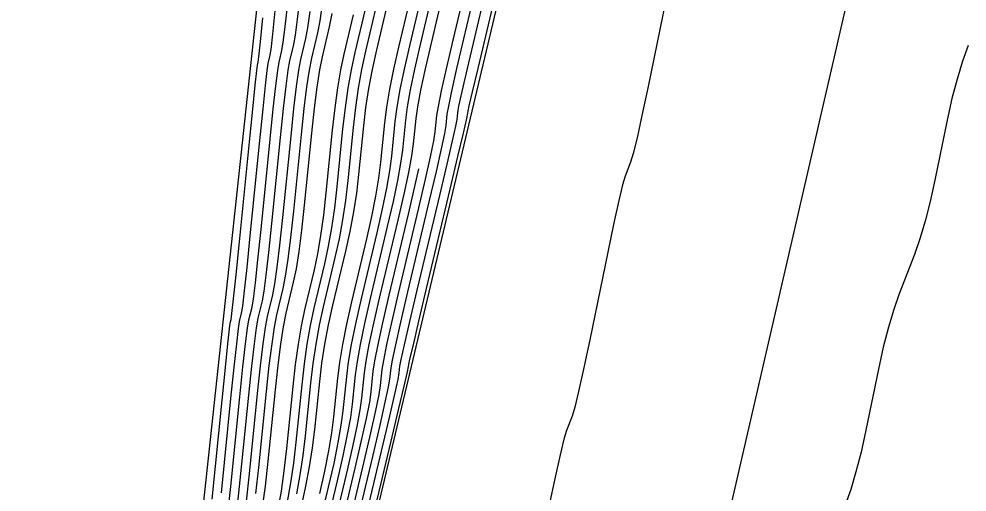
# Model space of a CAD drawing. Extents: x 1724534 to 1727318, y 657156 to 660047.
# Drawn here: x 1725559.82 to 1725578.02, y 659581.16 to 659590.25 of the extents above; entities that cross this region are included whole.
import ezdxf

# ---------------------------------------------------------------- set-up
doc = ezdxf.new("R2010")
doc.units = 0
for name, color, linetype in [('SURVEY - CONTOURS - Index with Text', 7, 'Continuous'), ('SURVEY - CONTOURS - Intermediate with optional Text', 7, 'Continuous'), ('SURVEY - DTM - Breaklines', 7, 'Continuous'), ('SURVEY - NON-TRANSPORTATION - Features', 7, 'Continuous'), ('SURVEY - UTILITIES - Fiber Optic Cable (Underground) with Text', 7, 'Continuous')]:
    doc.layers.add(name, color=color, linetype=linetype)

msp = doc.modelspace()

# ---------------------------------------------------------------- linework, layer by layer
at = {"layer": 'SURVEY - CONTOURS - Index with Text'}
for points in [[(1725563.821, 659580.694), (1725563.881, 659581.271), (1725564.057, 659582.995), (1725564.117, 659583.572), (1725564.166, 659584.011), (1725564.204, 659584.311), (1725564.232, 659584.472), (1725564.29, 659584.716), (1725564.317, 659584.878), (1725564.355, 659585.18), (1725564.404, 659585.622), (1725564.464, 659586.205), (1725564.639, 659587.944), (1725564.699, 659588.526), (1725564.748, 659588.965), (1725564.785, 659589.263), (1725564.811, 659589.419), (1725564.864, 659589.646), (1725564.89, 659589.803), (1725564.927, 659590.103), (1725564.976, 659590.547)], [(1725572.235, 659590.62), (1725571.894, 659588.953), (1725571.777, 659588.394), (1725571.683, 659587.965), (1725571.61, 659587.667), (1725571.56, 659587.501), (1725571.456, 659587.231), (1725571.406, 659587.064), (1725571.333, 659586.764), (1725571.237, 659586.333), (1725571.119, 659585.769), (1725570.773, 659584.09), (1725570.655, 659583.526), (1725570.559, 659583.094), (1725570.486, 659582.794), (1725570.435, 659582.624), (1725570.33, 659582.349), (1725570.279, 659582.18), (1725570.206, 659581.881), (1725570.11, 659581.45), (1725569.992, 659580.888)], [(1725567.484, 659587.37), (1725567.411, 659587.032), (1725567.288, 659586.503), (1725566.919, 659584.945), (1725566.797, 659584.416), (1725566.705, 659583.996), (1725566.643, 659583.685), (1725566.613, 659583.483), (1725566.573, 659583.091), (1725566.543, 659582.889), (1725566.481, 659582.578), (1725566.389, 659582.156), (1725566.266, 659581.625), (1725565.896, 659580.062)]]:
    msp.add_lwpolyline(points, dxfattribs=at)
at = {"layer": 'SURVEY - CONTOURS - Intermediate with optional Text'}
for points in [[(1725569.215, 659591.806), (1725568.77, 659589.922), (1725568.624, 659589.302), (1725568.519, 659588.854), (1725568.455, 659588.58), (1725568.433, 659588.479), (1725568.429, 659588.439), (1725568.406, 659588.337), (1725568.342, 659588.059), (1725568.236, 659587.607), (1725568.087, 659586.979), (1725567.636, 659585.071), (1725567.488, 659584.444), (1725567.382, 659583.992), (1725567.317, 659583.715), (1725567.295, 659583.613), (1725567.291, 659583.576), (1725567.269, 659583.475), (1725567.204, 659583.198), (1725567.098, 659582.745), (1725566.949, 659582.116), (1725566.497, 659580.206)], [(1725568.757, 659591.579), (1725568.353, 659589.869), (1725568.219, 659589.298), (1725568.122, 659588.866), (1725568.06, 659588.574), (1725568.033, 659588.423), (1725568.011, 659588.204), (1725567.985, 659588.051), (1725567.922, 659587.756), (1725567.823, 659587.32), (1725567.688, 659586.741), (1725567.278, 659585.008), (1725567.142, 659584.43), (1725567.043, 659583.994), (1725566.98, 659583.7), (1725566.954, 659583.548), (1725566.932, 659583.334), (1725566.906, 659583.182), (1725566.843, 659582.888), (1725566.743, 659582.45), (1725566.607, 659581.871), (1725566.196, 659580.134)], [(1725568.986, 659591.692), (1725568.561, 659589.895), (1725568.421, 659589.3), (1725568.32, 659588.86), (1725568.257, 659588.577), (1725568.233, 659588.451), (1725568.22, 659588.322), (1725568.196, 659588.194), (1725568.132, 659587.908), (1725568.029, 659587.463), (1725567.887, 659586.86), (1725567.457, 659585.04), (1725567.315, 659584.437), (1725567.212, 659583.993), (1725567.149, 659583.707), (1725567.124, 659583.581), (1725567.112, 659583.455), (1725567.087, 659583.328), (1725567.024, 659583.043), (1725566.921, 659582.598), (1725566.347, 659580.17)], [(1725568.528, 659591.465), (1725568.145, 659589.842), (1725568.017, 659589.296), (1725567.923, 659588.872), (1725567.862, 659588.572), (1725567.834, 659588.394), (1725567.803, 659588.086), (1725567.774, 659587.908), (1725567.712, 659587.605), (1725567.617, 659587.176), (1725567.488, 659586.622), (1725567.099, 659584.977), (1725566.969, 659584.423), (1725566.874, 659583.995), (1725566.812, 659583.692), (1725566.784, 659583.516), (1725566.753, 659583.212), (1725566.724, 659583.036), (1725566.662, 659582.733), (1725566.566, 659582.303), (1725566.437, 659581.748), (1725566.046, 659580.098)], [(1725568.07, 659591.238), (1725567.728, 659589.789), (1725567.613, 659589.291), (1725567.526, 659588.884), (1725567.467, 659588.566), (1725567.435, 659588.338), (1725567.386, 659587.851), (1725567.353, 659587.623), (1725567.293, 659587.302), (1725567.204, 659586.889), (1725567.088, 659586.384), (1725566.74, 659584.914), (1725566.624, 659584.409), (1725566.535, 659583.997), (1725566.475, 659583.677), (1725566.443, 659583.451), (1725566.394, 659582.97), (1725566.361, 659582.743), (1725566.301, 659582.423), (1725566.212, 659582.009), (1725566.095, 659581.502), (1725565.746, 659580.026)], [(1725567.841, 659591.124), (1725567.52, 659589.763), (1725567.411, 659589.289), (1725567.328, 659588.889), (1725567.269, 659588.563), (1725567.235, 659588.31), (1725567.177, 659587.734), (1725567.143, 659587.48), (1725567.083, 659587.15), (1725566.998, 659586.745), (1725566.888, 659586.265), (1725566.561, 659584.882), (1725566.451, 659584.402), (1725566.366, 659583.998), (1725566.307, 659583.67), (1725566.272, 659583.418), (1725566.214, 659582.849), (1725566.18, 659582.597), (1725566.12, 659582.268), (1725566.035, 659581.862), (1725565.924, 659581.38), (1725565.595, 659579.991)], [(1725567.612, 659591.01), (1725567.311, 659589.737), (1725567.209, 659589.287), (1725567.129, 659588.895), (1725567.071, 659588.56), (1725567.035, 659588.282), (1725566.968, 659587.616), (1725566.932, 659587.337), (1725566.873, 659586.999), (1725566.792, 659586.602), (1725566.688, 659586.145), (1725566.382, 659584.85), (1725566.278, 659584.395), (1725566.197, 659583.999), (1725566.138, 659583.662), (1725566.102, 659583.386), (1725566.035, 659582.727), (1725565.998, 659582.45), (1725565.939, 659582.113), (1725565.858, 659581.715), (1725565.753, 659581.257), (1725565.445, 659579.955)], [(1725567.383, 659590.897), (1725567.103, 659589.71), (1725567.007, 659589.285), (1725566.931, 659588.901), (1725566.874, 659588.557), (1725566.836, 659588.254), (1725566.76, 659587.498), (1725566.721, 659587.194), (1725566.663, 659586.847), (1725566.586, 659586.458), (1725566.488, 659586.026), (1725566.203, 659584.819), (1725566.105, 659584.388), (1725566.028, 659584), (1725565.97, 659583.655), (1725565.931, 659583.353), (1725565.855, 659582.606), (1725565.817, 659582.304), (1725565.759, 659581.958), (1725565.681, 659581.568), (1725565.583, 659581.134)], [(1725564.002, 659580.84), (1725564.061, 659581.393), (1725564.227, 659583.028), (1725564.285, 659583.58), (1725564.335, 659584.01), (1725564.377, 659584.318), (1725564.411, 659584.503), (1725564.489, 659584.836), (1725564.523, 659585.022), (1725564.565, 659585.332), (1725564.615, 659585.765), (1725564.673, 659586.322), (1725564.839, 659587.972), (1725564.897, 659588.529), (1725564.946, 659588.96), (1725564.987, 659589.265), (1725565.019, 659589.446), (1725565.093, 659589.76), (1725565.126, 659589.941), (1725565.166, 659590.249), (1725565.216, 659590.683)], [(1725565.241, 659580.889), (1725565.326, 659581.274), (1725565.397, 659581.648), (1725565.454, 659582.011), (1725565.496, 659582.363), (1725565.591, 659583.288), (1725565.633, 659583.64), (1725565.689, 659584.002), (1725565.76, 659584.374), (1725565.844, 659584.756), (1725566.089, 659585.788), (1725566.173, 659586.171), (1725566.244, 659586.544), (1725566.3, 659586.908), (1725566.342, 659587.263), (1725566.436, 659588.198), (1725566.478, 659588.552), (1725566.534, 659588.913), (1725566.603, 659589.281), (1725566.686, 659589.657), (1725566.925, 659590.669)], [(1725564.365, 659581.133), (1725564.42, 659581.635), (1725564.568, 659583.093), (1725564.622, 659583.595), (1725564.674, 659584.008), (1725564.723, 659584.332), (1725564.769, 659584.566), (1725564.889, 659585.074), (1725564.936, 659585.309), (1725564.985, 659585.635), (1725565.036, 659586.051), (1725565.09, 659586.558), (1725565.238, 659588.029), (1725565.292, 659588.534), (1725565.343, 659588.948), (1725565.391, 659589.269), (1725565.436, 659589.499), (1725565.551, 659589.987), (1725565.596, 659590.217), (1725565.644, 659590.541)], [(1725565.149, 659581.127), (1725565.217, 659581.493), (1725565.273, 659581.865), (1725565.317, 659582.242), (1725565.42, 659583.255), (1725565.464, 659583.632), (1725565.52, 659584.003), (1725565.587, 659584.367), (1725565.665, 659584.724), (1725565.889, 659585.669), (1725565.967, 659586.027), (1725566.034, 659586.393), (1725566.089, 659586.765), (1725566.134, 659587.146), (1725566.237, 659588.169), (1725566.281, 659588.549), (1725566.336, 659588.919), (1725566.401, 659589.279), (1725566.478, 659589.631), (1725566.696, 659590.556)], [(1725563.702, 659581.15), (1725563.886, 659582.963), (1725563.949, 659583.565), (1725563.997, 659584.012), (1725564.032, 659584.304), (1725564.053, 659584.44), (1725564.09, 659584.597), (1725564.111, 659584.735), (1725564.145, 659585.029), (1725564.194, 659585.48), (1725564.256, 659586.087), (1725564.44, 659587.916), (1725564.502, 659588.523), (1725564.549, 659588.971), (1725564.583, 659589.261), (1725564.602, 659589.393), (1725564.635, 659589.533), (1725564.655, 659589.665), (1725564.688, 659589.957), (1725564.736, 659590.41)], [(1725564.184, 659580.986), (1725564.24, 659581.514), (1725564.398, 659583.06), (1725564.454, 659583.587), (1725564.505, 659584.009), (1725564.55, 659584.325), (1725564.59, 659584.535), (1725564.689, 659584.955), (1725564.729, 659585.166), (1725564.775, 659585.483), (1725564.825, 659585.908), (1725564.882, 659586.44), (1725565.039, 659588.001), (1725565.095, 659588.532), (1725565.145, 659588.954), (1725565.189, 659589.267), (1725565.228, 659589.472), (1725565.322, 659589.874), (1725565.361, 659590.079), (1725565.405, 659590.395)], [(1725564.494, 659580.873), (1725564.547, 659581.279), (1725564.599, 659581.757), (1725564.738, 659583.125), (1725564.791, 659583.602), (1725564.843, 659584.007), (1725564.896, 659584.339), (1725564.948, 659584.598), (1725565.089, 659585.193), (1725565.142, 659585.453), (1725565.194, 659585.786), (1725565.247, 659586.194), (1725565.299, 659586.675), (1725565.438, 659588.057), (1725565.49, 659588.537), (1725565.542, 659588.942), (1725565.593, 659589.271), (1725565.644, 659589.525), (1725565.78, 659590.101), (1725565.832, 659590.355)], [(1725564.795, 659580.832), (1725564.855, 659581.183), (1725564.91, 659581.572), (1725564.958, 659581.999), (1725565.079, 659583.19), (1725565.128, 659583.617), (1725565.182, 659584.005), (1725565.241, 659584.353), (1725565.307, 659584.661), (1725565.489, 659585.431), (1725565.554, 659585.74), (1725565.614, 659586.089), (1725565.668, 659586.48), (1725565.716, 659586.91), (1725565.837, 659588.113), (1725565.885, 659588.543), (1725565.939, 659588.93), (1725565.997, 659589.275), (1725566.061, 659589.578), (1725566.238, 659590.328)], [(1725564.972, 659580.979), (1725565.036, 659581.338), (1725565.091, 659581.718), (1725565.138, 659582.121), (1725565.25, 659583.223), (1725565.296, 659583.625), (1725565.351, 659584.004), (1725565.414, 659584.36), (1725565.486, 659584.693), (1725565.689, 659585.55), (1725565.761, 659585.884), (1725565.824, 659586.241), (1725565.879, 659586.623), (1725565.925, 659587.028), (1725566.037, 659588.141), (1725566.083, 659588.546), (1725566.137, 659588.925), (1725566.199, 659589.277), (1725566.269, 659589.604), (1725566.467, 659590.442)], [(1725563.522, 659581.029), (1725563.716, 659582.93), (1725563.78, 659583.557), (1725563.828, 659584.013), (1725563.859, 659584.296), (1725563.873, 659584.409), (1725563.89, 659584.478), (1725563.904, 659584.591), (1725563.935, 659584.877), (1725563.983, 659585.337), (1725564.047, 659585.97), (1725564.24, 659587.888), (1725564.304, 659588.52), (1725564.351, 659588.977), (1725564.381, 659589.259), (1725564.394, 659589.366), (1725564.407, 659589.419), (1725564.42, 659589.527), (1725564.45, 659589.811), (1725564.496, 659590.273)], [(1725578.038, 659589.743), (1725577.929, 659589.438), (1725577.826, 659589.098), (1725577.729, 659588.721), (1725577.638, 659588.307), (1725577.402, 659587.155), (1725577.311, 659586.742), (1725577.215, 659586.366), (1725577.114, 659586.027), (1725577.007, 659585.726), (1725576.716, 659584.972), (1725576.61, 659584.669), (1725576.508, 659584.328), (1725576.41, 659583.946), (1725576.317, 659583.526), (1725576.075, 659582.352), (1725575.983, 659581.932), (1725575.886, 659581.552), (1725575.785, 659581.212), (1725575.681, 659580.912)]]:
    msp.add_lwpolyline(points, dxfattribs=at)
at = {"layer": 'SURVEY - DTM - Breaklines'}
msp.add_lwpolyline([(1725548.52, 659521.481), (1725556.845, 659545.065), (1725562.116, 659569.482), (1725564.828, 659594.513), (1725575.937, 659617.765), (1725582.317, 659641.569), (1725587.744, 659666.22), (1725593.428, 659690.724), (1725599.084, 659714.698), (1725604.574, 659739.361), (1725605.919, 659744.429), (1725611.764, 659762.844), (1725613.112, 659786.858), (1725615.798, 659788.854), (1725620.104, 659809.038)], dxfattribs=at)
at = {"layer": 'SURVEY - NON-TRANSPORTATION - Features'}
msp.add_lwpolyline([(1725478.626, 659231.962), (1725484.871, 659256.014), (1725491.647, 659280.125), (1725496.324, 659306.695), (1725504.184, 659330.541), (1725509.657, 659355.134), (1725515.881, 659378.125), (1725522.114, 659402.336), (1725528.356, 659426.565), (1725533.162, 659451.14), (1725540.618, 659474.976), (1725541.895, 659480.465), (1725545.325, 659497.45), (1725552.4, 659520.505), (1725557.595, 659544.875), (1725563.899, 659569.033), (1725569.664, 659593.303), (1725577.056, 659617.422)], dxfattribs=at)
at = {"layer": 'SURVEY - UTILITIES - Fiber Optic Cable (Underground) with Text'}
msp.add_lwpolyline([(1725620.739, 659775.717), (1725611.515, 659729.876), (1725595.678, 659670.817), (1725588.852, 659637.987), (1725579.945, 659608.985), (1725572.052, 659574.699), (1725561.954, 659530.586), (1725538.949, 659448.715), (1725526.808, 659392.271), (1725505.744, 659313.434), (1725493.556, 659248.407)], dxfattribs=at)

doc.saveas('drawing.dxf')
